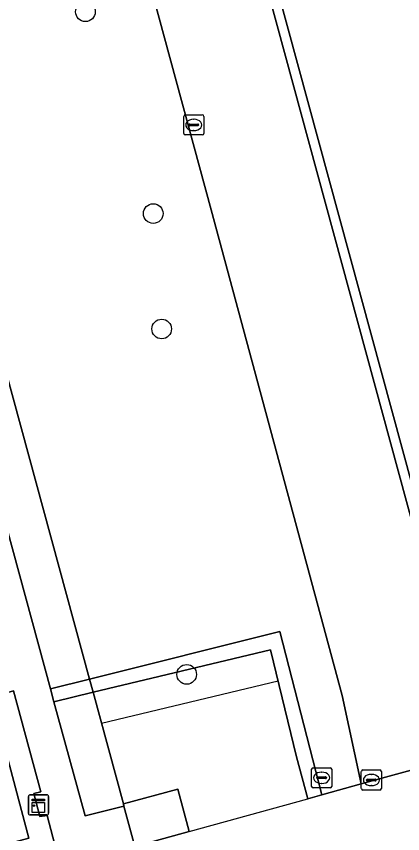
# Model space of a CAD drawing. Extents: x 159053 to 160042, y 380449 to 381423.
# Drawn here: x 159446.89 to 159466.13, y 380636.21 to 380676.85 of the extents above; entities that cross this region are included whole.
import ezdxf

# ---------------------------------------------------------------- set-up
doc = ezdxf.new("R2010")
doc.units = 0
for name, color, linetype in [('IMGEO_Boom', 7, 'Continuous'), ('IMGEO_Groenvoorziening', 7, 'Continuous'), ('IMGEO_Haag', 7, 'Continuous'), ('IMGEO_Hek', 7, 'Continuous'), ('IMGEO_Kast', 7, 'Continuous'), ('IMGEO_Kolk', 7, 'Continuous'), ('IMGEO_Pand', 7, 'Continuous'), ('IMGEO_Rioolput', 7, 'Continuous'), ('IMGEO_Terreindeel_open', 7, 'Continuous'), ('IMGEO_Voetpad_open', 7, 'Continuous')]:
    doc.layers.add(name, color=color, linetype=linetype)

msp = doc.modelspace()

# ---------------------------------------------------------------- linework, layer by layer
at = {"layer": 'IMGEO_Boom'}
for centre in [(159450.337, 380677.081), (159453.712, 380667.047), (159454.131, 380661.306), (159455.376, 380644.132)]:
    msp.add_circle(centre, 0.489, dxfattribs=at)
at = {"layer": 'IMGEO_Groenvoorziening'}
for points in [[(159553.595, 380743.504), (159449.413, 380715.163), (159449.34, 380715.143), (159467.142, 380649.68), (159468.467, 380645.095), (159511.647, 380656.884), (159511.466, 380657.516), (159468.706, 380645.806), (159449.988, 380714.56), (159553.359, 380742.767), (159572.094, 380674.071), (159529.309, 380662.376), (159529.481, 380661.752), (159572.753, 380673.566)], [(159442.548, 380673.172), (159437.839, 380671.943), (159439.79, 380664.432), (159442.632, 380665.272), (159448.595, 380643.412), (159450.533, 380643.897)], [(159450.713, 380643.239), (159459.555, 380645.351), (159460.835, 380640.029), (159461.4, 380637.944), (159462.098, 380638.137), (159460.018, 380646.267), (159450.533, 380643.897)], [(159450.533, 380643.897), (159448.595, 380643.412), (159448.769, 380642.774), (159450.713, 380643.239)], [(159447.721, 380634.204), (159449.087, 380634.572), (159448.428, 380637.121), (159448.062, 380637.058), (159447.758, 380638.201), (159448.12, 380638.298), (159446.747, 380643.309), (159445.647, 380642.996), (159447.52, 380635.99), (159412.711, 380626.649), (159410.776, 380633.327), (159410.23, 380633.182), (159412.512, 380624.716)], [(159450.713, 380643.239), (159448.769, 380642.774), (159450.319, 380637.093), (159452.254, 380637.586), (159452.225, 380637.695)], [(159410.776, 380633.327), (159412.711, 380626.649), (159447.52, 380635.99), (159445.647, 380642.996), (159444.732, 380642.735), (159446.341, 380636.808), (159413.319, 380627.786), (159411.743, 380633.583)]]:
    msp.add_lwpolyline(points, close=True, dxfattribs=at)
msp.add_lwpolyline([(159320.913, 380723.061), (159340.883, 380649.218), (159441.608, 380676.617), (159442.108, 380674.784), (159442.302, 380674.072), (159442.548, 380673.172), (159450.533, 380643.897), (159460.018, 380646.267), (159462.098, 380638.137), (159464.069, 380638.682), (159463.107, 380643.073), (159456.6, 380667.23), (159451.1, 380687.473)], dxfattribs=at)
at = {"layer": 'IMGEO_Haag'}
for points in [[(159460.018, 380646.267), (159450.533, 380643.897), (159450.713, 380643.239), (159459.555, 380645.351), (159460.835, 380640.029), (159461.4, 380637.944), (159462.098, 380638.137)], [(159450.533, 380643.897), (159448.595, 380643.412), (159448.769, 380642.774), (159450.713, 380643.239)], [(159410.776, 380633.327), (159412.711, 380626.649), (159447.52, 380635.99), (159445.647, 380642.996), (159444.732, 380642.735), (159446.341, 380636.808), (159413.319, 380627.786), (159411.743, 380633.583)]]:
    msp.add_lwpolyline(points, close=True, dxfattribs=at)
at = {"layer": 'IMGEO_Hek'}
for points in [[(159468.467, 380645.095), (159467.142, 380649.68), (159449.34, 380715.143), (159449.413, 380715.163)], [(159442.548, 380673.172), (159450.533, 380643.897)], [(159450.533, 380643.897), (159450.713, 380643.239)], [(159451.13, 380641.709), (159459.925, 380643.812)], [(159450.713, 380643.239), (159452.225, 380637.695)], [(159460.835, 380640.029), (159461.4, 380637.944)], [(159455.497, 380636.312), (159461.4, 380637.944)]]:
    msp.add_lwpolyline(points, dxfattribs=at)
at = {"layer": 'IMGEO_Kast'}
for p, q in [((159447.496, 380637.216), (159447.496, 380638.057)), ((159447.496, 380638.057), (159447.496, 380637.216)), ((159447.571, 380638.141), (159448.412, 380638.141)), ((159448.412, 380638.141), (159447.571, 380638.141)), ((159448.496, 380638.066), (159448.496, 380637.225)), ((159448.496, 380637.225), (159448.496, 380638.066)), ((159448.421, 380637.141), (159447.58, 380637.141)), ((159447.58, 380637.141), (159448.421, 380637.141))]:
    msp.add_line(p, q, dxfattribs=at)
for points in [[(159447.691, 380637.931), (159448.291, 380637.931), (159448.291, 380637.846), (159447.691, 380637.846), (159447.691, 380637.931)], [(159447.691, 380637.756), (159448.291, 380637.756), (159448.291, 380637.267), (159447.691, 380637.267), (159447.691, 380637.756)]]:
    msp.add_lwpolyline(points, dxfattribs=at)
msp.add_circle((159447.775, 380637.605), 0.0377, dxfattribs=at)
for centre, start, end in [((159447.574, 380638.063), 92.4484, 184.2845), ((159447.574, 380638.063), 92.4484, 184.2845), ((159448.418, 380638.063), 2.4484, 94.2845), ((159448.418, 380638.063), 2.4484, 94.2845), ((159447.574, 380637.219), 182.4484, 274.2845), ((159447.574, 380637.219), 182.4484, 274.2845), ((159448.418, 380637.219), 272.4484, 4.2845), ((159448.418, 380637.219), 272.4484, 4.2845)]:
    msp.add_arc(centre, 0.0779, start, end, dxfattribs=at)
at = {"layer": 'IMGEO_Kolk'}
for p, q in [((159455.226, 380671.026), (159455.226, 380671.878)), ((159455.301, 380671.952), (159456.153, 380671.952)), ((159455.714, 380671.732), (159455.739, 380671.732)), ((159456.227, 380671.878), (159456.227, 380671.026)), ((159455.485, 380671.446), (159455.485, 380671.458)), ((159455.923, 380671.409), (159455.525, 380671.409)), ((159455.528, 380671.495), (159455.926, 380671.495)), ((159455.969, 380671.458), (159455.969, 380671.446)), ((159456.153, 380670.952), (159455.301, 380670.952)), ((159455.737, 380671.172), (159455.712, 380671.172)), ((159464.069, 380638.453), (159464.069, 380639.305)), ((159464.144, 380639.379), (159464.996, 380639.379)), ((159464.557, 380639.159), (159464.582, 380639.159)), ((159465.07, 380639.305), (159465.07, 380638.453)), ((159464.328, 380638.873), (159464.328, 380638.885)), ((159464.766, 380638.836), (159464.368, 380638.836)), ((159464.371, 380638.922), (159464.769, 380638.922)), ((159464.812, 380638.885), (159464.812, 380638.873)), ((159464.996, 380638.379), (159464.144, 380638.379)), ((159464.58, 380638.599), (159464.555, 380638.599))]:
    msp.add_line(p, q, dxfattribs=at)
for points in [[(159455.226, 380671.026), (159455.226, 380671.878)], [(159455.301, 380671.952), (159456.153, 380671.952)], [(159456.227, 380671.878), (159456.227, 380671.026)], [(159456.153, 380670.952), (159455.301, 380670.952)], [(159464.069, 380638.453), (159464.069, 380639.305)], [(159464.144, 380639.379), (159464.996, 380639.379)], [(159465.07, 380639.305), (159465.07, 380638.453)], [(159464.996, 380638.379), (159464.144, 380638.379)]]:
    msp.add_lwpolyline(points, dxfattribs=at)
for centre, radius, start, end in [((159455.303, 380671.876), 0.0765, 91.552, 178.448), ((159455.303, 380671.876), 0.0765, 91.552, 178.448), ((159456.151, 380671.876), 0.0765, 1.552, 88.448), ((159456.151, 380671.876), 0.0765, 1.552, 88.448), ((159455.525, 380671.455), 0.0403, 85.8775, 175.7526), ((159455.522, 380671.445), 0.0366, 178.938, 274.7102), ((159455.926, 380671.452), 0.043, 264.8664, 352.4533), ((159455.93, 380671.457), 0.0386, 1.7309, 96.639), ((159455.303, 380671.028), 0.0765, 181.552, 268.448), ((159455.303, 380671.028), 0.0765, 181.552, 268.448), ((159456.151, 380671.028), 0.0765, 271.552, 358.448), ((159456.151, 380671.028), 0.0765, 271.552, 358.448), ((159464.146, 380639.303), 0.0765, 91.552, 178.448), ((159464.146, 380639.303), 0.0765, 91.552, 178.448), ((159464.994, 380639.303), 0.0765, 1.552, 88.448), ((159464.994, 380639.303), 0.0765, 1.552, 88.448), ((159464.368, 380638.882), 0.0403, 85.8775, 175.7526), ((159464.365, 380638.872), 0.0366, 178.938, 274.7102), ((159464.769, 380638.879), 0.043, 264.8664, 352.4533), ((159464.773, 380638.884), 0.0386, 1.7309, 96.639), ((159464.146, 380638.455), 0.0765, 181.552, 268.448), ((159464.146, 380638.455), 0.0765, 181.552, 268.448), ((159464.994, 380638.455), 0.0765, 271.552, 358.448), ((159464.994, 380638.455), 0.0765, 271.552, 358.448)]:
    msp.add_arc(centre, radius, start, end, dxfattribs=at)
for centre, major_axis, ratio, start_param, end_param in [((159455.713, 380671.452), (-0.387, 0.002), 0.722429, 4.712389, 7.853982), ((159455.738, 380671.452), (-0.39, 0.002), 0.717154, 1.570796, 4.712389), ((159464.556, 380638.879), (-0.387, 0.002), 0.722429, 4.712389, 7.853982), ((159464.581, 380638.879), (-0.39, 0.002), 0.717154, 1.570796, 4.712389)]:
    msp.add_ellipse(centre, major_axis=major_axis, ratio=ratio, start_param=start_param, end_param=end_param, dxfattribs=at)
at = {"layer": 'IMGEO_Pand'}
msp.add_lwpolyline([(159452.787, 380635.569), (159455.497, 380636.312), (159454.929, 380638.428), (159452.225, 380637.695), (159452.254, 380637.586)], close=True, dxfattribs=at)
at = {"layer": 'IMGEO_Rioolput'}
for p, q in [((159461.594, 380638.564), (159461.594, 380639.416)), ((159461.669, 380639.49), (159462.521, 380639.49)), ((159462.082, 380639.27), (159462.107, 380639.27)), ((159462.595, 380639.416), (159462.595, 380638.564)), ((159461.853, 380638.984), (159461.853, 380638.996)), ((159462.291, 380638.947), (159461.893, 380638.947)), ((159461.896, 380639.033), (159462.294, 380639.033)), ((159462.337, 380638.996), (159462.337, 380638.984)), ((159462.521, 380638.49), (159461.669, 380638.49)), ((159462.105, 380638.71), (159462.08, 380638.71))]:
    msp.add_line(p, q, dxfattribs=at)
for points in [[(159461.594, 380638.564), (159461.594, 380639.416)], [(159461.669, 380639.49), (159462.521, 380639.49)], [(159462.595, 380639.416), (159462.595, 380638.564)], [(159462.521, 380638.49), (159461.669, 380638.49)]]:
    msp.add_lwpolyline(points, dxfattribs=at)
for centre, radius, start, end in [((159461.671, 380639.414), 0.0765, 91.552, 178.448), ((159461.671, 380639.414), 0.0765, 91.552, 178.448), ((159462.519, 380639.414), 0.0765, 1.552, 88.448), ((159462.519, 380639.414), 0.0765, 1.552, 88.448), ((159461.893, 380638.993), 0.0403, 85.8775, 175.7526), ((159461.89, 380638.983), 0.0366, 178.938, 274.7102), ((159462.294, 380638.99), 0.043, 264.8664, 352.4533), ((159462.298, 380638.995), 0.0386, 1.7309, 96.639), ((159461.671, 380638.566), 0.0765, 181.552, 268.448), ((159461.671, 380638.566), 0.0765, 181.552, 268.448), ((159462.519, 380638.566), 0.0765, 271.552, 358.448), ((159462.519, 380638.566), 0.0765, 271.552, 358.448)]:
    msp.add_arc(centre, radius, start, end, dxfattribs=at)
for centre, major_axis, ratio, start_param, end_param in [((159462.081, 380638.99), (-0.387, 0.002), 0.722429, 4.712389, 7.853982), ((159462.106, 380638.99), (-0.39, 0.002), 0.717154, 1.570796, 4.712389)]:
    msp.add_ellipse(centre, major_axis=major_axis, ratio=ratio, start_param=start_param, end_param=end_param, dxfattribs=at)
at = {"layer": 'IMGEO_Terreindeel_open'}
msp.add_lwpolyline([(159553.359, 380742.767), (159449.988, 380714.56), (159468.706, 380645.806), (159511.466, 380657.516), (159515.412, 380658.597), (159525.37, 380661.324), (159526.959, 380661.748), (159529.309, 380662.376), (159572.094, 380674.071)], close=True, dxfattribs=at)
at = {"layer": 'IMGEO_Voetpad_open'}
for points in [[(159449.34, 380715.143), (159449.413, 380715.163), (159446.317, 380726.455), (159445.386, 380726.202), (159445.92, 380724.227), (159441.424, 380723.096), (159444.386, 380712.193), (159449.861, 380692.034), (159451.1, 380687.473), (159456.6, 380667.23), (159463.107, 380643.073), (159464.069, 380638.682), (159468.122, 380639.802), (159468.148, 380639.699), (159468.31, 380639.748), (159469.848, 380640.165), (159468.467, 380645.095), (159467.142, 380649.68)], [(159448.595, 380643.412), (159442.632, 380665.272), (159439.79, 380664.432), (159438.912, 380664.173), (159444.732, 380642.735), (159445.647, 380642.996), (159446.747, 380643.309), (159448.12, 380638.298), (159447.758, 380638.201), (159448.062, 380637.058), (159448.428, 380637.121), (159449.087, 380634.572), (159450.039, 380634.829), (159452.787, 380635.569), (159452.254, 380637.586), (159450.319, 380637.093), (159448.769, 380642.774)], [(159468.148, 380639.699), (159468.122, 380639.802), (159464.069, 380638.682), (159462.098, 380638.137), (159461.4, 380637.944), (159460.835, 380640.029), (159459.555, 380645.351), (159450.713, 380643.239), (159452.225, 380637.695), (159454.929, 380638.428), (159455.497, 380636.312), (159452.787, 380635.569), (159450.039, 380634.829), (159451.141, 380630.884), (159469.148, 380635.773)]]:
    msp.add_lwpolyline(points, close=True, dxfattribs=at)

doc.saveas('drawing.dxf')
